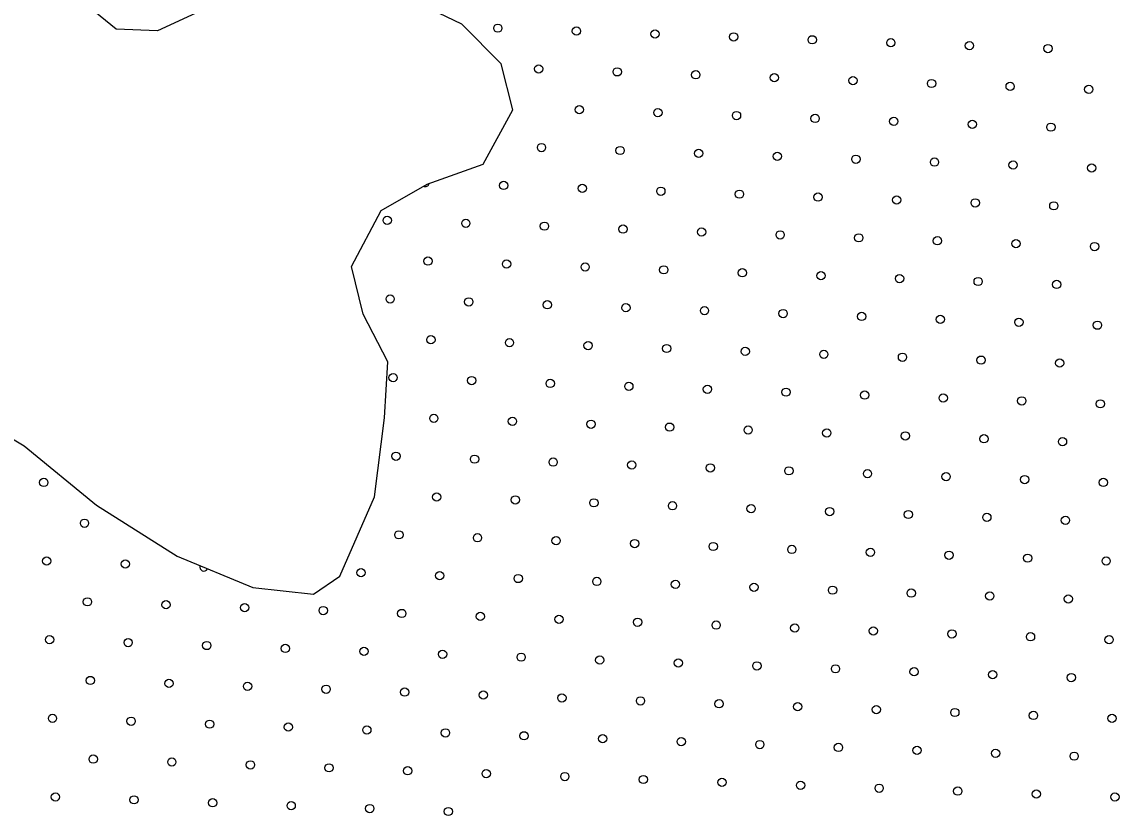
# Model space of a CAD drawing. Extents: x 1612280 to 1883141, y 560852 to 780851.
# Drawn here: x 1786594 to 1789409, y 648821 to 650842 of the extents above; entities that cross this region are included whole.
import ezdxf

# ---------------------------------------------------------------- set-up
doc = ezdxf.new("R2010")
doc.units = 0
doc.layers.add('DESIGN - SCRATCH - User 1', color=7, linetype='Continuous')
doc.layers.add('DESIGN - TRAFFIC CONTROL PERMANENT - Pavement Marking Text', color=7, linetype='Continuous')

msp = doc.modelspace()

# ---------------------------------------------------------------- linework, layer by layer
at = {"layer": 'DESIGN - SCRATCH - User 1'}
for points in [[(1786443.4, 649847.9), (1786599.6, 649755), (1786785.3, 649602.9), (1786992.1, 649472), (1787186.3, 649391.8), (1787342.5, 649374.9), (1787410, 649421.3), (1787498.6, 649624.1), (1787523.9, 649826.8), (1787532.4, 649970.4), (1787469.1, 650092.9), (1787439.5, 650215.4), (1787515.5, 650359), (1787633.7, 650426.5), (1787777.2, 650477.2), (1787853.2, 650616.6), (1787823.6, 650734.9), (1787722.3, 650836.2), (1787583, 650903.8)], [(1786443.4, 649847.9), (1786599.6, 649755), (1786785.3, 649602.9), (1786992.1, 649472), (1787186.3, 649391.8), (1787342.5, 649374.9), (1787410, 649421.3), (1787498.6, 649624.1), (1787523.9, 649826.8), (1787532.4, 649970.4), (1787469.1, 650092.9), (1787439.5, 650215.4), (1787515.5, 650359), (1787633.7, 650426.5), (1787777.2, 650477.2), (1787853.2, 650616.6), (1787823.6, 650734.9), (1787722.3, 650836.2), (1787583, 650903.8)], [(1786443.4, 649847.9), (1786599.6, 649755), (1786785.3, 649602.9), (1786992.1, 649472), (1787186.3, 649391.8), (1787342.5, 649374.9), (1787410, 649421.3), (1787498.6, 649624.1), (1787523.9, 649826.8), (1787532.4, 649970.4), (1787469.1, 650092.9), (1787439.5, 650215.4), (1787515.5, 650359), (1787633.7, 650426.5), (1787777.2, 650477.2), (1787853.2, 650616.6), (1787823.6, 650734.9), (1787722.3, 650836.2), (1787583, 650903.8)], [(1786443.4, 649847.9), (1786599.6, 649755), (1786785.3, 649602.9), (1786992.1, 649472), (1787186.3, 649391.8), (1787342.5, 649374.9), (1787410, 649421.3), (1787498.6, 649624.1), (1787523.9, 649826.8), (1787532.4, 649970.4), (1787469.1, 650092.9), (1787439.5, 650215.4), (1787515.5, 650359), (1787633.7, 650426.5), (1787777.2, 650477.2), (1787853.2, 650616.6), (1787823.6, 650734.9), (1787722.3, 650836.2), (1787583, 650903.8)], [(1787051.2, 650870), (1786941.5, 650819.3), (1786835.9, 650823.6), (1786722, 650916.5)], [(1787051.2, 650870), (1786941.5, 650819.3), (1786835.9, 650823.6), (1786722, 650916.5)], [(1787051.2, 650870), (1786941.5, 650819.3), (1786835.9, 650823.6), (1786722, 650916.5)], [(1787051.2, 650870), (1786941.5, 650819.3), (1786835.9, 650823.6), (1786722, 650916.5)]]:
    msp.add_lwpolyline(points, dxfattribs=at)
at = {"layer": 'DESIGN - TRAFFIC CONTROL PERMANENT - Pavement Marking Text'}
for centre in [(1787815, 650826.1), (1787815, 650826.1), (1788016.6, 650818.7), (1788016.6, 650818.7), (1788218.3, 650811.2), (1788218.3, 650811.2), (1788419.9, 650803.7), (1788419.9, 650803.7), (1788621.5, 650796.3), (1788621.5, 650796.3), (1788823.1, 650788.8), (1788823.1, 650788.8), (1789024.7, 650781.3), (1789024.7, 650781.3), (1789226.3, 650773.9), (1789226.3, 650773.9), (1787919.6, 650721.6), (1787919.6, 650721.6), (1788121.2, 650714.1), (1788121.2, 650714.1), (1788322.8, 650706.7), (1788322.8, 650706.7), (1788524.4, 650699.2), (1788524.4, 650699.2), (1788726, 650691.7), (1788726, 650691.7), (1788927.6, 650684.3), (1788927.6, 650684.3), (1789129.2, 650676.8), (1789129.2, 650676.8), (1789330.8, 650669.3), (1789330.8, 650669.3), (1788024.1, 650617.1), (1788024.1, 650617.1), (1788225.7, 650609.6), (1788225.7, 650609.6), (1788427.3, 650602.1), (1788427.3, 650602.1), (1788628.9, 650594.7), (1788628.9, 650594.7), (1788830.6, 650587.2), (1788830.6, 650587.2), (1789032.2, 650579.7), (1789032.2, 650579.7), (1789233.8, 650572.3), (1789233.8, 650572.3), (1787927, 650520), (1787927, 650520), (1788128.7, 650512.5), (1788128.7, 650512.5), (1788330.3, 650505.1), (1788330.3, 650505.1), (1788531.9, 650497.6), (1788531.9, 650497.6), (1788733.5, 650490.1), (1788733.5, 650490.1), (1788935.1, 650482.7), (1788935.1, 650482.7), (1789136.7, 650475.2), (1789136.7, 650475.2), (1789338.3, 650467.7), (1789338.3, 650467.7), (1787830, 650422.9), (1787830, 650422.9), (1788031.6, 650415.4), (1788031.6, 650415.4), (1788233.2, 650408), (1788233.2, 650408), (1788434.8, 650400.5), (1788434.8, 650400.5), (1788636.4, 650393), (1788636.4, 650393), (1788838, 650385.6), (1788838, 650385.6), (1789039.6, 650378.1), (1789039.6, 650378.1), (1789241.2, 650370.6), (1789241.2, 650370.6), (1787531.3, 650333.3), (1787531.3, 650333.3), (1787732.9, 650325.8), (1787732.9, 650325.8), (1787934.5, 650318.4), (1787934.5, 650318.4), (1788136.1, 650310.9), (1788136.1, 650310.9), (1788337.7, 650303.4), (1788337.7, 650303.4), (1788539.3, 650296), (1788539.3, 650296), (1788740.9, 650288.5), (1788740.9, 650288.5), (1788942.6, 650281), (1788942.6, 650281), (1789144.2, 650273.6), (1789144.2, 650273.6), (1789345.8, 650266.1), (1789345.8, 650266.1), (1787635.8, 650228.8), (1787635.8, 650228.8), (1787837.4, 650221.3), (1787837.4, 650221.3), (1788039, 650213.8), (1788039, 650213.8), (1788240.7, 650206.4), (1788240.7, 650206.4), (1788442.3, 650198.9), (1788442.3, 650198.9), (1788643.9, 650191.4), (1788643.9, 650191.4), (1788845.5, 650184), (1788845.5, 650184), (1789047.1, 650176.5), (1789047.1, 650176.5), (1789248.7, 650169), (1789248.7, 650169), (1787538.8, 650131.7), (1787538.8, 650131.7), (1787740.4, 650124.2), (1787740.4, 650124.2), (1787942, 650116.8), (1787942, 650116.8), (1788143.6, 650109.3), (1788143.6, 650109.3), (1788345.2, 650101.8), (1788345.2, 650101.8), (1788546.8, 650094.4), (1788546.8, 650094.4), (1788748.4, 650086.9), (1788748.4, 650086.9), (1788950, 650079.4), (1788950, 650079.4), (1789151.6, 650072), (1789151.6, 650072), (1789353.2, 650064.5), (1789353.2, 650064.5), (1787643.3, 650027.2), (1787643.3, 650027.2), (1787844.9, 650019.7), (1787844.9, 650019.7), (1788046.5, 650012.2), (1788046.5, 650012.2), (1788248.1, 650004.8), (1788248.1, 650004.8), (1788449.7, 649997.3), (1788449.7, 649997.3), (1788651.3, 649989.8), (1788651.3, 649989.8), (1788853, 649982.4), (1788853, 649982.4), (1789054.6, 649974.9), (1789054.6, 649974.9), (1789256.2, 649967.4), (1789256.2, 649967.4), (1787546.2, 649930.1), (1787546.2, 649930.1), (1787747.8, 649922.6), (1787747.8, 649922.6), (1787949.4, 649915.2), (1787949.4, 649915.2), (1788151.1, 649907.7), (1788151.1, 649907.7), (1788352.7, 649900.2), (1788352.7, 649900.2), (1788554.3, 649892.8), (1788554.3, 649892.8), (1788755.9, 649885.3), (1788755.9, 649885.3), (1788957.5, 649877.8), (1788957.5, 649877.8), (1789159.1, 649870.4), (1789159.1, 649870.4), (1789360.7, 649862.9), (1789360.7, 649862.9), (1787650.8, 649825.6), (1787650.8, 649825.6), (1787852.4, 649818.1), (1787852.4, 649818.1), (1788054, 649810.6), (1788054, 649810.6), (1788255.6, 649803.1), (1788255.6, 649803.1), (1788457.2, 649795.7), (1788457.2, 649795.7), (1788658.8, 649788.2), (1788658.8, 649788.2), (1788860.4, 649780.7), (1788860.4, 649780.7), (1789062, 649773.3), (1789062, 649773.3), (1789263.6, 649765.8), (1789263.6, 649765.8), (1787553.7, 649728.5), (1787553.7, 649728.5), (1787755.3, 649721), (1787755.3, 649721), (1787956.9, 649713.5), (1787956.9, 649713.5), (1788158.5, 649706.1), (1788158.5, 649706.1), (1788360.1, 649698.6), (1788360.1, 649698.6), (1788561.7, 649691.1), (1788561.7, 649691.1), (1788763.3, 649683.7), (1788763.3, 649683.7), (1788965, 649676.2), (1788965, 649676.2), (1786650.2, 649661.3), (1786650.2, 649661.3), (1789166.6, 649668.7), (1789166.6, 649668.7), (1789368.2, 649661.3), (1789368.2, 649661.3), (1787658.2, 649623.9), (1787658.2, 649623.9), (1787859.8, 649616.5), (1787859.8, 649616.5), (1788061.4, 649609), (1788061.4, 649609), (1788263.1, 649601.5), (1788263.1, 649601.5), (1788464.7, 649594.1), (1788464.7, 649594.1), (1788666.3, 649586.6), (1788666.3, 649586.6), (1788867.9, 649579.1), (1788867.9, 649579.1), (1789069.5, 649571.7), (1789069.5, 649571.7), (1789271.1, 649564.2), (1789271.1, 649564.2), (1786754.7, 649556.7), (1786754.7, 649556.7), (1787561.2, 649526.9), (1787561.2, 649526.9), (1787762.8, 649519.4), (1787762.8, 649519.4), (1787964.4, 649511.9), (1787964.4, 649511.9), (1788166, 649504.5), (1788166, 649504.5), (1788367.6, 649497), (1788367.6, 649497), (1788569.2, 649489.5), (1788569.2, 649489.5), (1788770.8, 649482.1), (1788770.8, 649482.1), (1786657.6, 649459.7), (1786657.6, 649459.7), (1786859.3, 649452.2), (1786859.3, 649452.2), (1788972.4, 649474.6), (1788972.4, 649474.6), (1789174, 649467.1), (1789174, 649467.1), (1789375.6, 649459.7), (1789375.6, 649459.7), (1787464.1, 649429.8), (1787464.1, 649429.8), (1787665.7, 649422.3), (1787665.7, 649422.3), (1787867.3, 649414.9), (1787867.3, 649414.9), (1788068.9, 649407.4), (1788068.9, 649407.4), (1788270.5, 649399.9), (1788270.5, 649399.9), (1788472.1, 649392.5), (1788472.1, 649392.5), (1788673.7, 649385), (1788673.7, 649385), (1788875.4, 649377.5), (1788875.4, 649377.5), (1789077, 649370.1), (1789077, 649370.1), (1786762.2, 649355.1), (1786762.2, 649355.1), (1786963.8, 649347.7), (1786963.8, 649347.7), (1787165.4, 649340.2), (1787165.4, 649340.2), (1789278.6, 649362.6), (1789278.6, 649362.6), (1787367, 649332.7), (1787367, 649332.7), (1787568.6, 649325.3), (1787568.6, 649325.3), (1787770.2, 649317.8), (1787770.2, 649317.8), (1787971.8, 649310.3), (1787971.8, 649310.3), (1788173.5, 649302.9), (1788173.5, 649302.9), (1788375.1, 649295.4), (1788375.1, 649295.4), (1788576.7, 649287.9), (1788576.7, 649287.9), (1788778.3, 649280.5), (1788778.3, 649280.5), (1786665.1, 649258.1), (1786665.1, 649258.1), (1788979.9, 649273), (1788979.9, 649273), (1789181.5, 649265.5), (1789181.5, 649265.5), (1789383.1, 649258.1), (1789383.1, 649258.1), (1786866.7, 649250.6), (1786866.7, 649250.6), (1787068.3, 649243.1), (1787068.3, 649243.1), (1787269.9, 649235.7), (1787269.9, 649235.7), (1787471.6, 649228.2), (1787471.6, 649228.2), (1787673.2, 649220.7), (1787673.2, 649220.7), (1787874.8, 649213.3), (1787874.8, 649213.3), (1788076.4, 649205.8), (1788076.4, 649205.8), (1788278, 649198.3), (1788278, 649198.3), (1788479.6, 649190.9), (1788479.6, 649190.9), (1788681.2, 649183.4), (1788681.2, 649183.4), (1788882.8, 649175.9), (1788882.8, 649175.9), (1789084.4, 649168.5), (1789084.4, 649168.5), (1786769.6, 649153.5), (1786769.6, 649153.5), (1786971.3, 649146), (1786971.3, 649146), (1789286, 649161), (1789286, 649161), (1787172.9, 649138.6), (1787172.9, 649138.6), (1787374.5, 649131.1), (1787374.5, 649131.1), (1787576.1, 649123.6), (1787576.1, 649123.6), (1787777.7, 649116.2), (1787777.7, 649116.2), (1787979.3, 649108.7), (1787979.3, 649108.7), (1788180.9, 649101.2), (1788180.9, 649101.2), (1788382.5, 649093.8), (1788382.5, 649093.8), (1788584.1, 649086.3), (1788584.1, 649086.3), (1786672.6, 649056.4), (1786672.6, 649056.4), (1788785.8, 649078.8), (1788785.8, 649078.8), (1788987.4, 649071.4), (1788987.4, 649071.4), (1789189, 649063.9), (1789189, 649063.9), (1789390.6, 649056.4), (1789390.6, 649056.4), (1786874.2, 649049), (1786874.2, 649049), (1787075.8, 649041.5), (1787075.8, 649041.5), (1787277.4, 649034), (1787277.4, 649034), (1787479, 649026.6), (1787479, 649026.6), (1787680.6, 649019.1), (1787680.6, 649019.1), (1787882.2, 649011.6), (1787882.2, 649011.6), (1788083.8, 649004.2), (1788083.8, 649004.2), (1788285.5, 648996.7), (1788285.5, 648996.7), (1788487.1, 648989.2), (1788487.1, 648989.2), (1788688.7, 648981.8), (1788688.7, 648981.8), (1788890.3, 648974.3), (1788890.3, 648974.3), (1786777.1, 648951.9), (1786777.1, 648951.9), (1786978.7, 648944.4), (1786978.7, 648944.4), (1789091.9, 648966.8), (1789091.9, 648966.8), (1789293.5, 648959.4), (1789293.5, 648959.4), (1787180.3, 648937), (1787180.3, 648937), (1787381.9, 648929.5), (1787381.9, 648929.5), (1787583.6, 648922), (1787583.6, 648922), (1787785.2, 648914.6), (1787785.2, 648914.6), (1787986.8, 648907.1), (1787986.8, 648907.1), (1788188.4, 648899.6), (1788188.4, 648899.6), (1788390, 648892.2), (1788390, 648892.2), (1788591.6, 648884.7), (1788591.6, 648884.7), (1788793.2, 648877.2), (1788793.2, 648877.2), (1788994.8, 648869.8), (1788994.8, 648869.8), (1789196.4, 648862.3), (1789196.4, 648862.3), (1786680, 648854.8), (1786680, 648854.8), (1786881.7, 648847.4), (1786881.7, 648847.4), (1787083.3, 648839.9), (1787083.3, 648839.9), (1787284.9, 648832.4), (1787284.9, 648832.4), (1789398, 648854.8), (1789398, 648854.8), (1787486.5, 648825), (1787486.5, 648825), (1787688.1, 648817.5), (1787688.1, 648817.5)]:
    msp.add_circle(centre, 10.6, dxfattribs=at)
for centre, start, end in [((1787628.4, 650430.4), 244.2151, 348.7567), ((1787060.9, 649444.7), 163.2703, 331.8207)]:
    msp.add_arc(centre, 10.6, start, end, dxfattribs=at)

doc.saveas('drawing.dxf')
